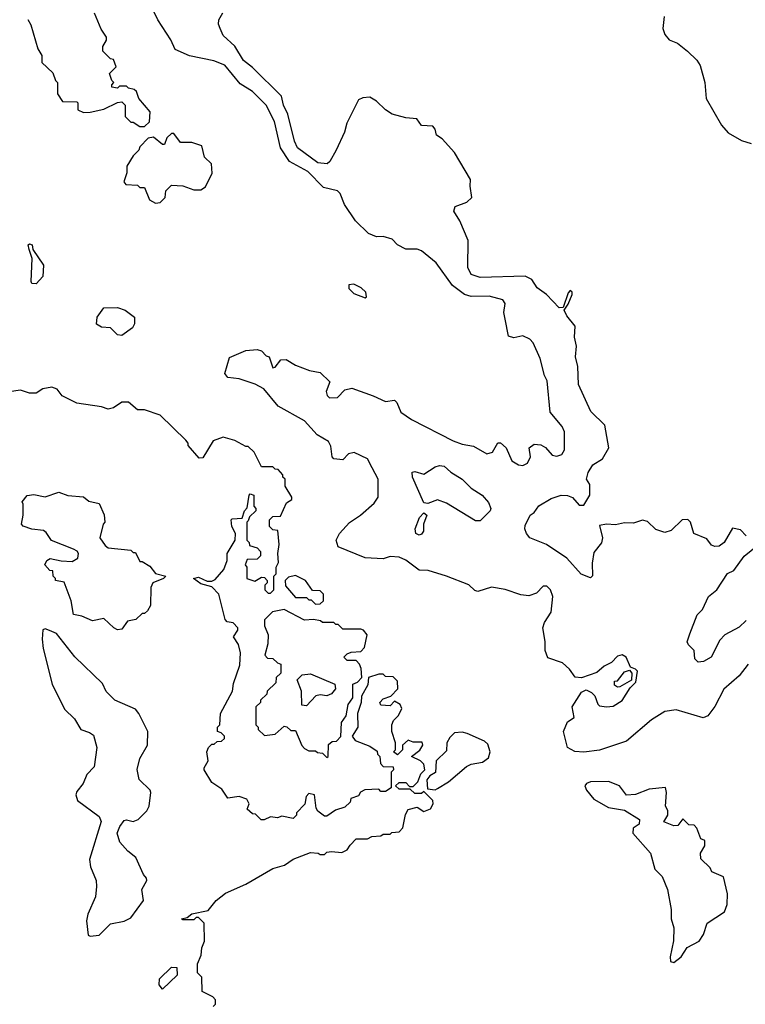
# Model space of a CAD drawing. Extents: x 1861455 to 2058065, y 200073 to 437907.
# Tile 478 of 574: x 1943492 to 1946712, y 387195 to 391564. Entities that reach past the tile are written whole.
import ezdxf

# ---------------------------------------------------------------- set-up
doc = ezdxf.new("R2010")
doc.units = 0

msp = doc.modelspace()

# ---------------------------------------------------------------- linework, layer by layer
at = {"layer": '0CON05XD'}
for points in [[(1946723.8, 388705), (1946685, 388653.3), (1946617, 388593), (1946577, 388517), (1946545.5, 388474.5), (1946525, 388465.8), (1946405, 388502.5), (1946355, 388494), (1946295, 388457.8), (1946185, 388362.9), (1946065, 388323.1), (1945995, 388313.3), (1945955, 388317.5), (1945922, 388335), (1945904.4, 388405), (1945922, 388448), (1945951.7, 388468.3), (1945942.9, 388515), (1945985, 388580), (1946005, 388590.5), (1946028.7, 388578.7), (1946043.7, 388563.7), (1946057, 388527), (1946065, 388520), (1946095, 388514.4), (1946125, 388517.5), (1946165, 388543.8), (1946200.8, 388599.2), (1946226.2, 388625), (1946233, 388673), (1946225, 388682.5), (1946201.7, 388691.7), (1946182.5, 388735), (1946165, 388746.2), (1946145, 388740), (1946118.6, 388711.4), (1946085, 388696), (1946052.7, 388667.3), (1945985, 388643.8), (1945956.4, 388646.4), (1945932, 388682), (1945899.7, 388709.7), (1945835, 388732.5), (1945823.3, 388765), (1945823.8, 388805), (1945813.8, 388865), (1945820.5, 388889.5), (1945850, 388935), (1945857.5, 389005), (1945846.7, 389035), (1945830.7, 389050.7), (1945815, 389051.2), (1945785, 389020), (1945751.7, 389008.3), (1945715, 389012), (1945646, 389036), (1945585, 389045.6), (1945525, 389026.2), (1945510.8, 389030.8), (1945485, 389056.2), (1945385.5, 389095.5), (1945305, 389120), (1945265, 389122), (1945205.5, 389165.5), (1945175, 389178.6), (1945135, 389182.9), (1945105, 389172), (1945025, 389176.2), (1944904.6, 389224.6), (1944895.6, 389255), (1944910.6, 389285), (1944955, 389332.5), (1945004.1, 389365.9), (1945065, 389418.8), (1945082, 389445), (1945082.5, 389525), (1945056, 389575), (1945035, 389616), (1944975.9, 389644.1), (1944951.5, 389638.5), (1944925, 389610.9), (1944886.2, 389615), (1944878.1, 389625), (1944872.4, 389672.4), (1944862.7, 389692.7), (1944811.5, 389721.5), (1944755, 389784.4), (1944638.9, 389848.9), (1944575.6, 389925.6), (1944536.7, 389946.7), (1944465, 389970), (1944415, 389976.2), (1944402, 389995), (1944422.5, 390065), (1944495, 390096.7), (1944545, 390100.8), (1944564.2, 390094.2), (1944585, 390072.5), (1944598.3, 390068.3), (1944615, 390020), (1944625, 390022.5), (1944650, 390055), (1944673.6, 390056.4), (1944715, 390032), (1944778.3, 390008.3), (1944825, 389999.1), (1944867.3, 389957.3), (1944852, 389915), (1944856.5, 389896.5), (1944866.9, 389886.9), (1944902.3, 389887.7), (1944935, 389921.9), (1944965, 389929.1), (1945060, 389895), (1945115, 389870), (1945155, 389876.7), (1945165.4, 389865.4), (1945182.6, 389822.6), (1945230.7, 389790.7), (1945415, 389696), (1945455, 389680), (1945505, 389671.2), (1945565, 389638), (1945590, 389645), (1945614.1, 389685.9), (1945625, 389686.7), (1945650, 389665), (1945675, 389606.7), (1945705, 389588.8), (1945725, 389586.2), (1945745, 389596.7), (1945757.8, 389625), (1945752, 389665), (1945775, 389681.2), (1945805, 389678), (1945825, 389666), (1945855, 389631.9), (1945875, 389627.5), (1945897.5, 389635), (1945910, 389655), (1945910, 389735), (1945899.1, 389759.1), (1945845, 389822.5), (1945831.8, 389961.8), (1945820, 389985), (1945800.8, 390060.8), (1945769.7, 390129.7), (1945755, 390146.2), (1945725, 390161.2), (1945685, 390152), (1945660.7, 390160.7), (1945645.5, 390235), (1945640, 390265), (1945645.3, 390305), (1945635, 390320.8), (1945575, 390338.2), (1945495, 390336.7), (1945465, 390345.6), (1945411.9, 390385), (1945340, 390485), (1945275, 390538.8), (1945255, 390546.7), (1945205, 390546.7), (1945167.5, 390565), (1945145, 390590), (1945105, 390602.5), (1945075, 390601.2), (1945040, 390615), (1944981.7, 390671.7), (1944933.3, 390745), (1944913.6, 390793.6), (1944902.5, 390805), (1944839.8, 390819.8), (1944770.2, 390890.2), (1944689.7, 390935), (1944649.6, 390995), (1944622.4, 391112.4), (1944585.2, 391185.2), (1944524.5, 391245), (1944470.3, 391280.3), (1944402.1, 391362.1), (1944352.5, 391382.5), (1944245, 391404), (1944181.7, 391431.7), (1944162.5, 391475), (1944105, 391563.3), (1944045.6, 391685.6)], [(1943527.5, 391565), (1943541.7, 391541.7), (1943572.5, 391435), (1943590, 391405), (1943590, 391375), (1943638.3, 391328.3), (1943650, 391295), (1943660, 391285), (1943660, 391235), (1943681.7, 391201.7), (1943745, 391200), (1943750, 391195), (1943750, 391165), (1943775, 391152.5), (1943805, 391153.3), (1943865, 391167.5), (1943925, 391197.5), (1943945, 391200), (1943960, 391185), (1943960, 391135), (1943985, 391110), (1943995, 391110), (1944025, 391090), (1944045, 391090), (1944068.3, 391111.7), (1944070, 391155), (1944020, 391215), (1944010, 391245), (1944000, 391255), (1943975, 391260), (1943965, 391270), (1943935, 391270), (1943925, 391260), (1943900, 391265), (1943900, 391275), (1943910, 391285), (1943900, 391295), (1943890, 391325), (1943920, 391355), (1943908.3, 391388.3), (1943895, 391390), (1943860, 391425), (1943860, 391445), (1943877, 391473), (1943877, 391487), (1943853, 391523), (1943823, 391593)], [(1946715, 389273.3), (1946690.8, 389300.8), (1946655, 389307.5), (1946617.5, 389245), (1946595, 389228), (1946576.1, 389226.1), (1946562.3, 389232.3), (1946540.7, 389260.7), (1946483.3, 389285), (1946468, 389335), (1946456.2, 389346.2), (1946431.2, 389345), (1946382.3, 389297.7), (1946355, 389288), (1946315, 389302), (1946277.3, 389337.3), (1946255, 389343.8), (1946215, 389330), (1946175, 389331.9), (1946135, 389322), (1946095, 389326.2), (1946065, 389320), (1946078, 389265), (1946073, 389243), (1946039.7, 389200.3), (1946032.7, 389152.7), (1946033.3, 389096.7), (1946025, 389087.5), (1945983.2, 389103.2), (1945919.2, 389175), (1945830, 389235), (1945756.2, 389265), (1945740, 389285), (1945733.3, 389305), (1945735, 389320), (1945757.5, 389365), (1945775, 389377.5), (1945795, 389407.5), (1945850.5, 389439.5), (1945895, 389453.8), (1945922.7, 389452.7), (1945944.3, 389444.3), (1945975, 389410), (1945995, 389410), (1946021.2, 389455), (1946021.2, 389501.2), (1946007.5, 389525), (1946014, 389555), (1946035, 389588.6), (1946078, 389615), (1946105.7, 389665), (1946088.8, 389765), (1946025.8, 389825), (1945970.8, 389945), (1945969.2, 390025), (1945957.7, 390067.7), (1945963.1, 390115), (1945954.3, 390155), (1945956.2, 390205), (1945919.5, 390249.5), (1945907.5, 390275), (1945925, 390302.5), (1945943.8, 390345), (1945943.8, 390355), (1945935, 390362), (1945925, 390352.5), (1945903, 390287), (1945885, 390286), (1945829.2, 390345), (1945788.6, 390375), (1945765, 390411.2), (1945735, 390425.8), (1945535, 390420.5), (1945495, 390432.9), (1945480.6, 390465), (1945482.2, 390585), (1945445, 390672.5), (1945417.5, 390715), (1945423.9, 390736.1), (1945476.1, 390753.9), (1945498.8, 390775), (1945490.4, 390825), (1945491.9, 390855), (1945420.8, 390975), (1945365.8, 391035), (1945341.7, 391051.7), (1945335, 391078), (1945325, 391091.5), (1945275, 391095.5), (1945254.4, 391125), (1945205, 391128.2), (1945145, 391144.6), (1945114.3, 391164.3), (1945075, 391203.1), (1945045, 391220), (1945015, 391218.1), (1944995, 391208.6), (1944982.3, 391182.3), (1944942.7, 391105), (1944932.5, 391065), (1944895.5, 390985), (1944867.5, 390935), (1944855.8, 390925), (1944815, 390929.5), (1944725, 390995.8), (1944711.1, 391025), (1944681.8, 391145), (1944662.5, 391185), (1944652.9, 391225), (1944525, 391352.9), (1944485, 391383.3), (1944446.6, 391446.6), (1944395, 391494.4), (1944380.6, 391525), (1944374, 391545), (1944376.1, 391563.9), (1944393.8, 391595)], [(1946351.7, 391578.3), (1946345.6, 391525), (1946355, 391498.8), (1946374.5, 391474.5), (1946410.7, 391460.7), (1946455, 391424), (1946496.2, 391385), (1946511.7, 391361.7), (1946531.4, 391285), (1946538.1, 391215), (1946605.7, 391095.7), (1946635, 391062.5), (1946695, 391028), (1946737.5, 391015)], [(1944095, 390750), (1944115, 390753.3), (1944137.5, 390775), (1944140, 390805), (1944165, 390830), (1944215, 390827.5), (1944265, 390810), (1944295, 390810), (1944316.7, 390823.3), (1944346.4, 390883.6), (1944343.3, 390925), (1944312.5, 390955), (1944300, 391005), (1944255, 391020), (1944205, 391020), (1944175, 391060), (1944165, 391060), (1944145, 391040), (1944135, 391010), (1944125, 391010), (1944085, 391042.5), (1944061.7, 391038.3), (1944025, 391000), (1944020, 390985), (1943995, 390960), (1943967.5, 390915), (1943967.5, 390885), (1943953.3, 390845), (1943963, 390833), (1944015, 390830), (1944025, 390820), (1944045, 390820), (1944067.5, 390765), (1944095, 390750)], [(1943565, 390392.5), (1943545, 390393.3), (1943542.3, 390402.3), (1943546.7, 390505), (1943533.3, 390545), (1943530, 390565), (1943535, 390570), (1943546.7, 390565), (1943550, 390545), (1943596.7, 390475), (1943593.8, 390425), (1943565, 390392.5)], [(1945025, 390330), (1945030, 390335), (1945027.5, 390355), (1945007.5, 390375), (1944975, 390390), (1944951.7, 390388.3), (1944951.7, 390371.7), (1944975, 390350), (1945025, 390330)], [(1943945, 390162.5), (1943925, 390165.8), (1943895, 390197.5), (1943855, 390199.2), (1943832.7, 390212.7), (1943835.6, 390245), (1943865, 390286.2), (1943925, 390287.8), (1943959.2, 390275), (1944001.2, 390245), (1944000.5, 390215), (1943993, 390197), (1943945, 390162.5)], [(1944958.3, 387901.7), (1944985, 387930), (1945035, 387930), (1945055, 387940), (1945095, 387942.5), (1945105, 387950), (1945135, 387950), (1945143, 387957), (1945175, 387960), (1945191.7, 387978.3), (1945203, 388037), (1945215, 388060), (1945255, 388070), (1945285, 388050), (1945315, 388062.5), (1945326.7, 388085), (1945325, 388100), (1945285, 388140), (1945275, 388130), (1945245, 388130), (1945225, 388150), (1945175, 388150), (1945160, 388165), (1945175, 388180), (1945205, 388180), (1945221.7, 388161.7), (1945238.3, 388161.7), (1945258.3, 388181.7), (1945271.7, 388218.3), (1945290, 388235), (1945285, 388260), (1945270, 388275), (1945230, 388295), (1945266.7, 388323.3), (1945280, 388345), (1945278.3, 388358.3), (1945238.3, 388358.3), (1945215, 388367.5), (1945190, 388345), (1945190, 388325), (1945168.3, 388301.7), (1945150, 388315), (1945160, 388325), (1945160, 388355), (1945142.5, 388405), (1945142.5, 388435), (1945150, 388455), (1945173, 388477), (1945187, 388507), (1945180, 388525), (1945155, 388540), (1945135, 388520), (1945095, 388522.5), (1945090, 388535), (1945105, 388550), (1945138.3, 388561.7), (1945170, 388595), (1945168.3, 388628.3), (1945148.3, 388648.3), (1945115, 388650), (1945105, 388660), (1945085, 388660), (1945040, 388645), (1945037, 388613), (1945008.3, 388561.7), (1945007.5, 388535), (1944990, 388485), (1944992.5, 388425), (1944967.5, 388385), (1944980, 388365), (1945045, 388340), (1945078.3, 388318.3), (1945080, 388305), (1945090, 388295), (1945093, 388263), (1945105, 388250), (1945148.3, 388248.3), (1945150, 388235), (1945140, 388225), (1945140, 388155), (1945115, 388140), (1945095, 388140), (1945085, 388150), (1945023, 388147), (1945003.6, 388136.4), (1944995, 388120), (1944961.7, 388108.3), (1944958.3, 388091.7), (1944935, 388070), (1944893, 388057), (1944855, 388030), (1944845, 388030), (1944815, 388052.5), (1944807.5, 388065), (1944800, 388125), (1944775, 388130), (1944763, 388117), (1944757, 388083), (1944720, 388045), (1944720, 388035), (1944705, 388020), (1944655, 388030), (1944635, 388022.5), (1944605, 388027.5), (1944577, 388013), (1944563, 388013), (1944538.3, 388038.3), (1944525, 388040), (1944501.7, 388061.7), (1944510, 388085), (1944500, 388105), (1944465, 388116.7), (1944415, 388110), (1944389.3, 388149.3), (1944345, 388180), (1944310, 388235), (1944310, 388245), (1944327.5, 388275), (1944322.5, 388315), (1944330, 388335), (1944345, 388350), (1944355, 388350), (1944368.3, 388361.7), (1944387, 388363), (1944400, 388375), (1944400, 388385), (1944385, 388400), (1944370, 388405), (1944370, 388425), (1944380, 388435), (1944382.5, 388485), (1944436.7, 388585), (1944440.7, 388619.3), (1944469.3, 388700.7), (1944471.2, 388755), (1944462, 388792), (1944440, 388825), (1944460, 388855), (1944460, 388865), (1944438.3, 388888.3), (1944413, 388893), (1944403, 388903), (1944375.8, 389015.8), (1944345, 389047.5), (1944295, 389061.2), (1944262.5, 389085), (1944285, 389090), (1944323, 389073), (1944345, 389072.5), (1944359.3, 389080.7), (1944397.5, 389125), (1944412.5, 389165), (1944412.5, 389195), (1944447.5, 389255), (1944450, 389285), (1944432.5, 389315), (1944430, 389345), (1944435, 389350), (1944478.3, 389351.7), (1944490, 389385), (1944501.7, 389398.3), (1944510, 389455), (1944515, 389460), (1944530, 389455), (1944530, 389405), (1944540, 389395), (1944540, 389385), (1944511.7, 389358.3), (1944505, 389340), (1944500, 389335), (1944500, 389255), (1944510, 389245), (1944511.7, 389231.7), (1944545, 389220), (1944560, 389205), (1944560, 389185), (1944545, 389170), (1944501.7, 389168.3), (1944492.5, 389145), (1944500, 389135), (1944500, 389085), (1944535, 389072.5), (1944565, 389090), (1944578.3, 389088.3), (1944590, 389075), (1944590, 389065), (1944580, 389055), (1944580, 389035), (1944595, 389020), (1944605, 389020), (1944620, 389035), (1944620, 389095), (1944630, 389105), (1944630, 389135), (1944640, 389155), (1944637.5, 389195), (1944643.3, 389235), (1944637, 389297), (1944615, 389300), (1944600, 389315), (1944600, 389345), (1944615, 389360), (1944648.3, 389361.7), (1944675, 389420), (1944700, 389435), (1944700, 389445), (1944670, 389495), (1944670, 389525), (1944660, 389535), (1944660, 389545), (1944638.3, 389568.3), (1944625, 389570), (1944615, 389580), (1944565, 389580), (1944532.5, 389645), (1944505, 389670), (1944495, 389670), (1944447, 389697), (1944395, 389712.5), (1944350, 389695), (1944305, 389620), (1944288.3, 389618.3), (1944240, 389675), (1944240, 389685), (1944228.3, 389698.3), (1944115, 389810), (1944045, 389832.5), (1944015, 389832.5), (1943975, 389867.5), (1943945, 389866.7), (1943908.3, 389841.7), (1943885, 389836.7), (1943855, 389846.7), (1943745, 389862.5), (1943680, 389895), (1943657.5, 389925), (1943635, 389933.3), (1943595, 389926.7), (1943565, 389907.5), (1943535, 389907.5), (1943495, 389920), (1943445, 389913.3)], [(1945535, 389340), (1945515, 389340), (1945385, 389418.8), (1945345, 389433.3), (1945303, 389417), (1945285, 389420), (1945234.2, 389535), (1945233.9, 389556.1), (1945245, 389558.8), (1945285, 389547.1), (1945335, 389579.4), (1945355, 389585.6), (1945375, 389583.8), (1945405, 389556), (1945455, 389525.8), (1945495.5, 389485.5), (1945543.8, 389455), (1945572.1, 389422.1), (1945582, 389395), (1945578.8, 389385), (1945535, 389340)], [(1943925, 388857.5), (1943910, 388865), (1943865, 388907.5), (1943815, 388896.7), (1943768, 388918), (1943730, 388925), (1943720, 388985), (1943688.3, 389068.3), (1943650, 389075), (1943650, 389085), (1943640, 389095), (1943638.3, 389118.3), (1943625, 389120), (1943603.3, 389145), (1943612.5, 389165), (1943627, 389173), (1943675, 389162.5), (1943725, 389160), (1943750, 389175), (1943752.5, 389195), (1943746.4, 389206.4), (1943730, 389215), (1943632.7, 389252.7), (1943609.3, 389289.3), (1943597, 389297), (1943545, 389303.3), (1943507, 389317), (1943500, 389325), (1943507.5, 389365), (1943507.5, 389415), (1943502.5, 389425), (1943525, 389452.5), (1943555, 389457.5), (1943605, 389447.5), (1943665, 389467.5), (1943705, 389452.5), (1943775, 389447.5), (1943798.3, 389428.3), (1943845, 389417.5), (1943866.4, 389366.4), (1943870, 389335), (1943862.5, 389325), (1943847.5, 389265), (1943871.7, 389231.7), (1943885, 389220), (1943985, 389210), (1943995, 389200), (1944005, 389200), (1944025, 389160), (1944035, 389160), (1944069.3, 389139.3), (1944095, 389107.5), (1944140, 389095), (1944130, 389085), (1944082.5, 389065), (1944073.3, 389045), (1944072.5, 388965), (1944058.3, 388941.7), (1944045, 388930), (1944035, 388930), (1944007, 388903), (1943970, 388895), (1943945, 388860), (1943925, 388857.5)], [(1945265, 389276.2), (1945250, 389285), (1945246.7, 389305), (1945266.2, 389355), (1945285, 389376.7), (1945298.8, 389365), (1945283.8, 389325), (1945283.8, 389295), (1945275, 389281.2), (1945265, 389276.2)], [(1946715, 388898), (1946685, 388868.8), (1946621.2, 388835), (1946598.8, 388811.2), (1946560.6, 388735), (1946525.9, 388715.9), (1946503, 388713), (1946488.3, 388728.3), (1946484.2, 388765), (1946459.6, 388789.6), (1946453.7, 388803.7), (1946465, 388839.2), (1946497.3, 388922.7), (1946522.3, 388947.7), (1946548.8, 389005), (1946585.4, 389034.6), (1946633.2, 389106.8), (1946660.1, 389119.9), (1946705.9, 389184.1), (1946831.1, 389285)], [(1944805, 388970), (1944825, 388972.5), (1944840, 388985), (1944840, 389015), (1944825, 389030), (1944791.7, 389031.7), (1944760, 389075), (1944715, 389097.5), (1944685, 389090), (1944670, 389075), (1944671.7, 389051.7), (1944715, 389000), (1944765, 389000), (1944775, 388990), (1944785, 388990), (1944805, 388970)], [(1944855, 388290), (1944860, 388295), (1944861.7, 388348.3), (1944878.3, 388361.7), (1944897, 388363), (1944917, 388383), (1944920, 388445), (1944940, 388475), (1944950, 388525), (1944970, 388555), (1944970, 388615), (1944990, 388625), (1945010, 388645), (1945007.5, 388685), (1945000, 388705), (1944985, 388720), (1944945, 388720), (1944930, 388735), (1944945, 388750), (1944963, 388757), (1945005, 388760), (1945021.7, 388778.3), (1945033.3, 388835), (1945017.5, 388855), (1945005, 388860), (1944925, 388860), (1944905, 388880), (1944895, 388880), (1944885, 388890), (1944835, 388890), (1944827, 388897), (1944795, 388902.5), (1944755, 388900), (1944665, 388947.5), (1944613, 388937), (1944578.3, 388901.7), (1944577.5, 388875), (1944593.8, 388835), (1944592.5, 388795), (1944580, 388745), (1944591.7, 388731.7), (1944615, 388730), (1944635, 388710), (1944650, 388705), (1944650, 388665), (1944630, 388645), (1944628.3, 388621.7), (1944590, 388585), (1944588.3, 388571.7), (1944560, 388545), (1944560, 388535), (1944540, 388515), (1944540, 388435), (1944550, 388425), (1944550, 388415), (1944578.3, 388388.3), (1944625, 388393.3), (1944665, 388430), (1944677, 388427), (1944695, 388410), (1944715, 388410), (1944743.3, 388343.3), (1944755, 388330), (1944775, 388320), (1944805, 388320), (1944813, 388313), (1944835, 388310), (1944855, 388290)], [(1943805, 387496.7), (1943845, 387502), (1943895, 387552), (1943955, 387563.3), (1943985, 387578.6), (1944040.8, 387655), (1944034.4, 387705), (1944055.7, 387745), (1944053.8, 387755), (1944040.4, 387770.4), (1944006.4, 387846.4), (1943971.2, 387875), (1943936.2, 387915), (1943924, 387955), (1943935.8, 387984.2), (1943955, 388010), (1943965, 388013.3), (1943995, 388006.7), (1944017.5, 388015), (1944055.8, 388054.2), (1944066.2, 388075), (1944073.3, 388135), (1944070, 388145), (1944022.5, 388192.5), (1944012.8, 388237.2), (1944024.1, 388285.9), (1944058.5, 388345), (1944060, 388405), (1944020.8, 388485), (1944005, 388504.2), (1943913.8, 388545), (1943875, 388583.8), (1943859.3, 388619.3), (1943737, 388737), (1943655, 388840), (1943624.3, 388854.3), (1943605, 388861.2), (1943593.8, 388856.2), (1943590.8, 388815), (1943595.9, 388774.1), (1943636.2, 388615), (1943691.2, 388505), (1943735, 388462.5), (1943763.3, 388415), (1943801.7, 388401.7), (1943818.8, 388388.8), (1943833.8, 388335), (1943821.7, 388248.3), (1943790, 388215), (1943773.3, 388175), (1943745, 388140), (1943740.6, 388125), (1943748.8, 388098.8), (1943845, 388028), (1943853.6, 388006.4), (1943801.7, 387838.3), (1943806.2, 387805), (1943830.8, 387745), (1943832.3, 387717.7), (1943828.3, 387671.7), (1943793.8, 387595), (1943788, 387565), (1943795, 387502.5), (1943805, 387496.7)], [(1944765, 388520), (1944743, 388523), (1944742.5, 388585), (1944722.5, 388635), (1944745, 388657.5), (1944781.7, 388661.7), (1944890, 388615), (1944892.5, 388595), (1944875, 388572.5), (1944855, 388563.3), (1944825, 388568.8), (1944806.4, 388563.6), (1944765, 388520)], [(1946145, 388602.5), (1946131.7, 388611.7), (1946131.7, 388628.3), (1946145, 388630), (1946175, 388670), (1946198.3, 388678.3), (1946207.5, 388665), (1946207, 388633), (1946155, 388603.3), (1946145, 388602.5)], [(1945335, 388147.5), (1945345, 388152.5), (1945395, 388182.5), (1945475, 388250), (1945495, 388260), (1945545, 388270), (1945571.7, 388288.3), (1945580, 388315), (1945569.5, 388349.5), (1945555, 388363.3), (1945477, 388397), (1945455, 388402.5), (1945420.7, 388399.3), (1945400.7, 388379.3), (1945387.5, 388355), (1945385, 388320), (1945340, 388275), (1945337, 388223), (1945311.7, 388208.3), (1945298.3, 388191.7), (1945301.7, 388151.7), (1945335, 388147.5)], [(1946395, 387380), (1946427.5, 387405), (1946453.6, 387446.4), (1946507.5, 387475), (1946526.7, 387505), (1946542.5, 387555), (1946620, 387605), (1946631.7, 387638.3), (1946633.3, 387685), (1946615, 387760), (1946563.3, 387783.3), (1946555, 387800), (1946515, 387840), (1946512.5, 387865), (1946531.7, 387898.3), (1946531.7, 387921.7), (1946515, 387930), (1946496.7, 387976.7), (1946485, 387990), (1946461.7, 387991.7), (1946435, 388017.5), (1946411.7, 387988.3), (1946395, 387987.5), (1946350, 388005), (1946367.5, 388035), (1946367.5, 388055), (1946357.5, 388075), (1946362.5, 388135), (1946357, 388157), (1946285, 388150), (1946225, 388126.7), (1946185, 388122.5), (1946154.1, 388164.1), (1946105, 388184), (1946025, 388182), (1946006.7, 388175), (1946000, 388165), (1946006.2, 388145), (1946040, 388105), (1946105, 388067.8), (1946175, 388056.7), (1946242.5, 388015), (1946240, 387995), (1946213.3, 387976.7), (1946212.5, 387955), (1946291.2, 387865), (1946310.8, 387795), (1946342.3, 387762.3), (1946365.8, 387705), (1946382.5, 387615), (1946382.5, 387575), (1946394, 387535), (1946393, 387477), (1946377.5, 387405), (1946380, 387385), (1946395, 387380)], [(1944350, 387185), (1944360, 387195), (1944360, 387215), (1944348.3, 387228.3), (1944301.7, 387251.7), (1944300, 387315), (1944280, 387335), (1944280, 387375), (1944297, 387413), (1944300, 387445), (1944312.5, 387475), (1944310, 387555), (1944285, 387580), (1944275, 387580), (1944265, 387570), (1944215, 387570), (1944210, 387575), (1944235, 387580), (1944255, 387596.7), (1944328.3, 387611.7), (1944363.3, 387655), (1944405, 387688.6), (1944495, 387728.8), (1944615, 387797.5), (1944667, 387813), (1944705, 387838.8), (1944781.7, 387868.3), (1944816.4, 387866.4), (1944825, 387860), (1944845, 387860), (1944855, 387870), (1944875, 387872.5), (1944921.7, 387868.3), (1944945, 387880), (1944958.3, 387901.7)], [(1944125, 387262.5), (1944110.7, 387280.7), (1944111.7, 387308.3), (1944165, 387360), (1944188.3, 387358.3), (1944190, 387325), (1944125, 387262.5)]]:
    msp.add_lwpolyline(points, dxfattribs=at)

doc.saveas('drawing.dxf')
